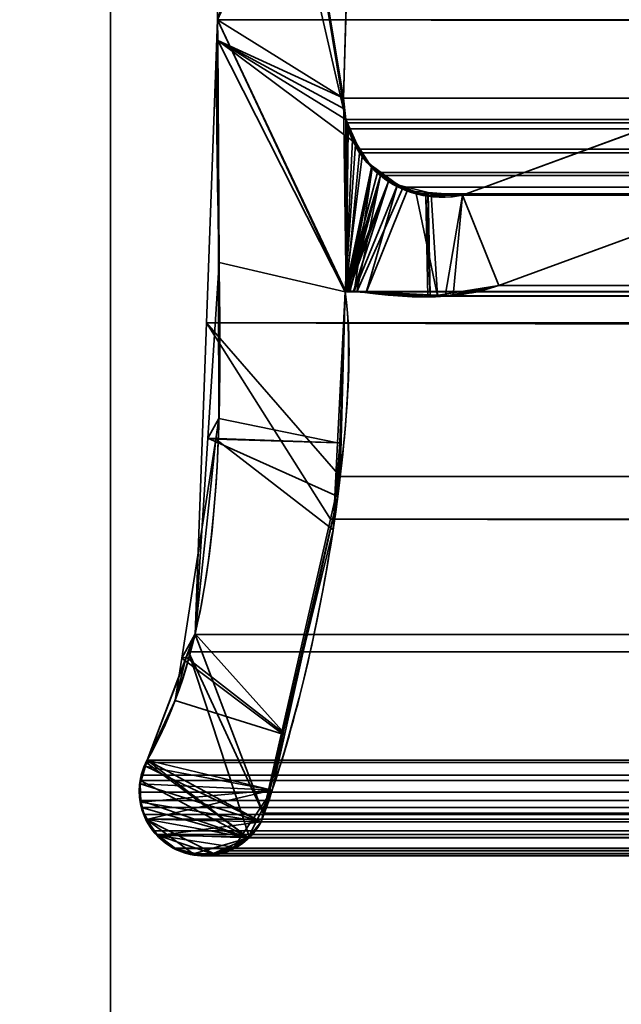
# Model space of a CAD drawing. Header units: millimetres. Extents: x -603 to 3703, y -115 to 193.
# Tile 259 of 656: x 1024.3 to 1028.93, y -4.94 to 2.65. Entities that reach past the tile are written whole.
import ezdxf

# ---------------------------------------------------------------- set-up
doc = ezdxf.new("R2010")
doc.units = ezdxf.units.MM
doc.layers.add('152', color=7, linetype='Continuous', true_color=0xffffff)

# ---------------------------------------------------------------- blocks, each defined once
blk = doc.blocks.new('UG_SURFACE_002')
at = {"layer": '152', "color": 252, "linetype": 'Continuous', "lineweight": 35}
for points in [[(2165, -18, 2212.25), (2165, 174.4, 2212.25), (835, 174.4, 2212.25), (835, -18, 2212.25)], [(985, -18, 2062.2499), (985, 174.4, 2062.2499), (2015.0001, 174.4, 2062.2499), (2015.0001, -18, 2062.2499)]]:
    blk.add_3dface(points, dxfattribs=at)
blk = doc.blocks.new('UG_SURFACE_096')
at = {"layer": '152', "color": 7, "linetype": 'Continuous', "lineweight": 35}
for points in [[(1026.8117, 1.8784, 2018.4383), (1025.9112, 7.3541, 2019.3388), (1025.8678, 6.0177, 2019.3822), (1025.8716, 5.9608, 2019.3784)], [(1025.9112, 7.3541, 2019.3388), (1026.799, 1.9593, 2018.451), (1026.7951, 2.0412, 2018.4548)], [(1025.9112, 7.3541, 2019.3388), (1026.8117, 1.8784, 2018.4383), (1026.799, 1.9593, 2018.451)], [(1026.7951, 2.0412, 2018.4548), (1026.8776, 4.9715, 2018.3723), (1025.9112, 7.3541, 2019.3388)], [(1025.825, 2.6459, -7.75), (1027.0734, 6.4097, -7.75), (1026.9108, 5.1239, -7.75), (1026.9032, 5.0887, -7.75)], [(1027.0734, 6.4097, -7.75), (1025.825, 2.6459, -7.75), (1025.8716, 5.9608, -7.75)], [(1025.825, 2.6459, 2019.4249), (1025.8716, 5.9608, 2019.3784), (1025.8716, 5.9608, -7.75), (1025.825, 2.6459, -7.75)], [(1025.8716, 5.9608, 2019.3784), (1025.825, 2.6459, 2019.4249), (1025.826, 2.4847, 2019.424), (1026.8117, 1.8784, 2018.4383)], [(1026.9032, 5.0887, -7.75), (1026.8776, 4.9715, -7.75), (1025.825, 2.6459, -7.75)], [(1026.8776, 4.9715, -7.75), (1026.7951, 2.0412, -7.75), (1025.8255, 2.4846, -7.75), (1025.825, 2.6459, -7.75)], [(1026.7951, 2.0412, -7.75), (1026.8776, 4.9715, -7.75), (1026.8776, 4.9715, 2018.3723), (1026.7951, 2.0412, 2018.4548)], [(1025.825, 2.6459, -7.75), (1025.8255, 2.4846, -7.75), (1025.826, 2.4847, 2019.424)], [(1025.826, 2.4847, 2019.424), (1025.825, 2.6459, 2019.4249), (1025.825, 2.6459, -7.75)], [(1025.8358, 0.7759, 2019.4142), (1025.826, 2.4847, 2019.424), (1025.8255, 2.4846, -7.75)], [(1025.8358, 0.7759, 2019.4142), (1025.8255, 2.4846, -7.75), (1025.8352, -0.4257, -7.75)], [(1025.8255, 2.4846, -7.75), (1026.8117, 1.8784, -7.75), (1026.8961, 1.6882, -7.75)], [(1025.8255, 2.4846, -7.75), (1026.7951, 2.0412, -7.75), (1026.799, 1.9593, -7.75)], [(1026.799, 1.9593, -7.75), (1026.8117, 1.8784, -7.75), (1025.8255, 2.4846, -7.75)], [(1026.8961, 1.6882, -7.75), (1026.9387, 1.592, -7.75), (1026.8074, 0.5499, -7.75), (1025.8255, 2.4846, -7.75)], [(1025.8352, -0.4257, -7.75), (1025.8255, 2.4846, -7.75), (1026.8074, 0.5499, -7.75), (1026.7483, -0.6131, -7.75)], [(1025.826, 2.4847, 2019.424), (1026.8074, 0.5499, 2018.4426), (1026.8643, 1.7194, 2018.3856), (1026.8117, 1.8784, 2018.4383)], [(1026.8074, 0.5499, 2018.4426), (1025.826, 2.4847, 2019.424), (1025.8358, 0.7759, 2019.4142)], [(1026.799, 1.9593, -7.75), (1026.7951, 2.0412, -7.75), (1026.7951, 2.0412, 2018.4548), (1026.799, 1.9593, 2018.451)], [(1027.7102, 1.295, -7.75), (1029.6266, 1.997, -7.75), (1029.4485, 1.1329, -7.75), (1027.9915, 0.5991, -7.75)], [(1027.9915, 0.5991, 2017.2584), (1029.4485, 1.1329, 2015.8014), (1029.6266, 1.997, 2015.6233), (1027.7102, 1.295, 2017.5397)], [(1029.6266, 1.997, -7.75), (1027.7102, 1.295, -7.75), (1027.7102, 1.295, 2017.5397), (1029.6266, 1.997, 2015.6233)], [(1026.799, 1.9593, 2018.451), (1026.8117, 1.8784, 2018.4383), (1026.8117, 1.8784, -7.75), (1026.799, 1.9593, -7.75)], [(1026.8117, 1.8784, -7.75), (1026.8643, 1.7194, 2018.3856), (1026.8865, 1.6875, 2018.3635)], [(1026.8117, 1.8784, -7.75), (1026.8117, 1.8784, 2018.4383), (1026.8643, 1.7194, 2018.3856)], [(1026.8865, 1.6875, 2018.3635), (1026.8961, 1.6882, -7.75), (1026.8117, 1.8784, -7.75)], [(1026.8865, 1.6875, 2018.3635), (1026.8643, 1.7194, 2018.3856), (1026.8074, 0.5499, 2018.4426)], [(1027.0091, 1.5104, 2018.2409), (1026.8865, 1.6875, 2018.3635), (1026.8074, 0.5499, 2018.4426)], [(1026.8961, 1.6882, -7.75), (1026.8865, 1.6875, 2018.3635), (1027.0091, 1.5104, 2018.2409)], [(1027.0091, 1.5104, 2018.2409), (1026.9387, 1.592, -7.75), (1026.8961, 1.6882, -7.75)], [(1026.8074, 0.5499, -7.75), (1026.9387, 1.592, -7.75), (1027.0166, 1.518, -7.75)], [(1027.0166, 1.518, -7.75), (1027.1401, 1.4006, -7.75), (1026.8074, 0.5499, -7.75)], [(1027.0091, 1.5104, 2018.2409), (1027.0166, 1.518, -7.75), (1026.9387, 1.592, -7.75)], [(1027.0166, 1.518, -7.75), (1027.0091, 1.5104, 2018.2409), (1027.0144, 1.5029, 2018.2357)], [(1027.0166, 1.518, -7.75), (1027.0144, 1.5029, 2018.2357), (1027.2093, 1.3763, 2018.0407)], [(1027.2093, 1.3763, 2018.0407), (1027.1401, 1.4006, -7.75), (1027.0166, 1.518, -7.75)], [(1026.8074, 0.5499, 2018.4426), (1027.0144, 1.5029, 2018.2357), (1027.0091, 1.5104, 2018.2409)], [(1027.0144, 1.5029, 2018.2357), (1026.8074, 0.5499, 2018.4426), (1026.8161, 0.553, 2018.4338)], [(1026.8161, 0.553, 2018.4338), (1026.8192, 0.5541, 2018.4307), (1027.0144, 1.5029, 2018.2357)], [(1027.0144, 1.5029, 2018.2357), (1026.8192, 0.5541, 2018.4307), (1026.8337, 0.5532, 2018.4164)], [(1027.0144, 1.5029, 2018.2357), (1026.8337, 0.5532, 2018.4164), (1026.8778, 0.5502, 2018.3723)], [(1026.8778, 0.5502, 2018.3723), (1026.9682, 0.5441, 2018.2817), (1027.2093, 1.3763, 2018.0407), (1027.0144, 1.5029, 2018.2357)], [(1026.8157, 0.5533, -7.75), (1026.8074, 0.5499, -7.75), (1027.1401, 1.4006, -7.75)], [(1026.8161, 0.5534, -7.75), (1026.8157, 0.5533, -7.75), (1027.1401, 1.4006, -7.75)], [(1026.8338, 0.5537, -7.75), (1026.8161, 0.5534, -7.75), (1027.1401, 1.4006, -7.75)], [(1027.1401, 1.4006, -7.75), (1026.8703, 0.5545, -7.75), (1026.8338, 0.5537, -7.75)], [(1026.8779, 0.5539, -7.75), (1026.8703, 0.5545, -7.75), (1027.1401, 1.4006, -7.75), (1027.2092, 1.3738, -7.75)], [(1027.2092, 1.3738, -7.75), (1027.4289, 1.2884, -7.75), (1027.4434, 0.5105, -7.75), (1026.8779, 0.5539, -7.75)], [(1026.9682, 0.5441, 2018.2817), (1027.2847, 1.3273, 2017.9653), (1027.2093, 1.3763, 2018.0407)], [(1027.2093, 1.3763, 2018.0407), (1027.2092, 1.3738, -7.75), (1027.1401, 1.4006, -7.75)], [(1027.2092, 1.3738, -7.75), (1027.2093, 1.3763, 2018.0407), (1027.2847, 1.3273, 2017.9653)], [(1027.2092, 1.3738, -7.75), (1027.2847, 1.3273, 2017.9653), (1027.4458, 1.3151, 2017.8041)], [(1027.4458, 1.3151, 2017.8041), (1027.4289, 1.2884, -7.75), (1027.2092, 1.3738, -7.75)], [(1027.4458, 1.3151, 2017.8041), (1027.2847, 1.3273, 2017.9653), (1026.9682, 0.5441, 2018.2817), (1027.4619, 0.5275, 2017.7882)], [(1027.4458, 1.3151, 2017.8041), (1027.4447, 1.2888, -7.75), (1027.4289, 1.2884, -7.75)], [(1027.4447, 1.2888, -7.75), (1027.4458, 1.3151, 2017.8041), (1027.7102, 1.295, 2017.5397)], [(1027.4447, 1.2888, -7.75), (1027.7102, 1.295, -7.75), (1027.9915, 0.5991, -7.75), (1027.4612, 0.5134, -7.75)], [(1027.7102, 1.295, 2017.5397), (1027.7102, 1.295, -7.75), (1027.4447, 1.2888, -7.75)], [(1027.4619, 0.5275, 2017.7882), (1027.6384, 0.5215, 2017.6115), (1027.7102, 1.295, 2017.5397), (1027.4458, 1.3151, 2017.8041)], [(1027.7102, 1.295, 2017.5397), (1027.6384, 0.5215, 2017.6115), (1027.9915, 0.5991, 2017.2584)], [(1027.4612, 0.5134, -7.75), (1027.4289, 1.2884, -7.75), (1027.4447, 1.2888, -7.75)], [(1027.4612, 0.5134, -7.75), (1027.4434, 0.5105, -7.75), (1027.4289, 1.2884, -7.75)], [(1029.4485, 1.1329, 2015.8014), (1027.9915, 0.5991, 2017.2584), (1027.9915, 0.5991, -7.75), (1029.4485, 1.1329, -7.75)], [(1025.8352, -0.4257, -7.75), (1025.7486, -0.5778, 2019.5014), (1025.8358, 0.7759, 2019.4142)], [(1026.7655, -0.6133, 2018.4846), (1026.8074, 0.5499, 2018.4426), (1025.8358, 0.7759, 2019.4142), (1025.7486, -0.5778, 2019.5014)], [(1026.7483, -0.6131, -7.75), (1026.8074, 0.5499, -7.75), (1026.8074, 0.5499, 2018.4426)], [(1026.8074, 0.5499, 2018.4426), (1026.7655, -0.6133, 2018.4846), (1026.7483, -0.6131, -7.75)], [(1026.8074, 0.5499, -7.75), (1026.8157, 0.5533, -7.75), (1026.8161, 0.553, 2018.4338)], [(1026.8161, 0.553, 2018.4338), (1026.8074, 0.5499, 2018.4426), (1026.8074, 0.5499, -7.75)], [(1026.8157, 0.5533, -7.75), (1026.8161, 0.5534, -7.75), (1026.8161, 0.553, 2018.4338)], [(1026.8337, 0.5532, 2018.4164), (1026.8192, 0.5541, 2018.4307), (1026.8161, 0.5534, -7.75)], [(1026.8192, 0.5541, 2018.4307), (1026.8161, 0.553, 2018.4338), (1026.8161, 0.5534, -7.75)], [(1026.8161, 0.5534, -7.75), (1026.8338, 0.5537, -7.75), (1026.8337, 0.5532, 2018.4164)], [(1026.8778, 0.5502, 2018.3723), (1026.8337, 0.5532, 2018.4164), (1026.8338, 0.5537, -7.75)], [(1026.8338, 0.5537, -7.75), (1026.8703, 0.5545, -7.75), (1026.8778, 0.5502, 2018.3723)], [(1026.8703, 0.5545, -7.75), (1026.8779, 0.5539, -7.75), (1026.8778, 0.5502, 2018.3723)], [(1026.9682, 0.5441, 2018.2817), (1026.8778, 0.5502, 2018.3723), (1026.8779, 0.5539, -7.75)], [(1026.8779, 0.5539, -7.75), (1027.4434, 0.5105, -7.75), (1027.4619, 0.5275, 2017.7882)], [(1027.4619, 0.5275, 2017.7882), (1026.9682, 0.5441, 2018.2817), (1026.8779, 0.5539, -7.75)], [(1027.4612, 0.5134, -7.75), (1027.9915, 0.5991, -7.75), (1027.9915, 0.5991, 2017.2584)], [(1027.9915, 0.5991, 2017.2584), (1027.6384, 0.5215, 2017.6115), (1027.4612, 0.5134, -7.75)], [(1027.4434, 0.5105, -7.75), (1027.4612, 0.5134, -7.75), (1027.4619, 0.5275, 2017.7882)], [(1027.6384, 0.5215, 2017.6115), (1027.4619, 0.5275, 2017.7882), (1027.4612, 0.5134, -7.75)], [(1025.8352, -0.4257, -7.75), (1025.8104, -0.5852, -7.75), (1025.7486, -0.5778, 2019.5014)], [(1025.8104, -0.5852, -7.75), (1025.8352, -0.4257, -7.75), (1026.7483, -0.6131, -7.75)], [(1025.6516, -2.085, 2019.5985), (1025.8104, -0.5852, -7.75), (1025.5485, -2.2703, -7.75)], [(1026.7142, -1.283, -7.75), (1026.3269, -2.8554, -7.75), (1025.5485, -2.2703, -7.75), (1025.8104, -0.5852, -7.75)], [(1025.6516, -2.085, 2019.5985), (1025.7486, -0.5778, 2019.5014), (1025.8104, -0.5852, -7.75)], [(1025.7486, -0.5778, 2019.5014), (1025.6516, -2.085, 2019.5985), (1026.3424, -2.8528, 2018.9075), (1026.7507, -1.0249, 2018.4994)], [(1026.7507, -1.0249, 2018.4994), (1026.7655, -0.6133, 2018.4846), (1025.7486, -0.5778, 2019.5014)], [(1025.8104, -0.5852, -7.75), (1026.7483, -0.6131, -7.75), (1026.7142, -1.283, -7.75)], [(1026.7142, -1.283, -7.75), (1026.7483, -0.6131, -7.75), (1026.7655, -0.6133, 2018.4846)], [(1026.7655, -0.6133, 2018.4846), (1026.7507, -1.0249, 2018.4994), (1026.7142, -1.283, -7.75)], [(1026.7507, -1.0249, 2018.4994), (1026.3269, -2.8554, -7.75), (1026.7142, -1.283, -7.75)], [(1026.7507, -1.0249, 2018.4994), (1026.3424, -2.8528, 2018.9075), (1026.3269, -2.8554, -7.75)], [(1025.5485, -2.2703, -7.75), (1025.5833, -2.2645, 2019.6667), (1025.6516, -2.085, 2019.5985)], [(1026.3424, -2.8528, 2018.9075), (1025.6516, -2.085, 2019.5985), (1025.5833, -2.2645, 2019.6667)], [(1025.2817, -3.0566, -7.75), (1025.2817, -3.0566, 2019.9683), (1025.5833, -2.2645, 2019.6667)], [(1025.5833, -2.2645, 2019.6667), (1025.4977, -2.5976, -7.75), (1025.2817, -3.0566, -7.75)], [(1026.245, -3.2885, 2019.0051), (1026.3424, -2.8528, 2018.9075), (1025.5833, -2.2645, 2019.6667), (1025.2817, -3.0566, 2019.9683)], [(1025.5833, -2.2645, 2019.6667), (1025.5485, -2.2703, -7.75), (1025.4977, -2.5976, -7.75)], [(1026.3269, -2.8554, -7.75), (1025.4977, -2.5976, -7.75), (1025.5485, -2.2703, -7.75)], [(1025.2817, -3.0566, -7.75), (1025.4977, -2.5976, -7.75), (1026.3269, -2.8554, -7.75), (1026.1602, -3.5319, -7.75)], [(1026.1602, -3.5319, -7.75), (1026.3269, -2.8554, -7.75), (1026.3424, -2.8528, 2018.9075)], [(1026.3424, -2.8528, 2018.9075), (1026.245, -3.2885, 2019.0051), (1026.1602, -3.5319, -7.75)], [(1025.2649, -3.1036, 2019.9852), (1025.268, -3.1027, -7.75), (1025.2274, -3.2386, -7.75)], [(1026.1602, -3.5319, -7.75), (1025.2274, -3.2386, -7.75), (1025.268, -3.1027, -7.75)], [(1025.2274, -3.2386, -7.75), (1025.2302, -3.2006, 2020.0198), (1025.2649, -3.1036, 2019.9852)], [(1025.2649, -3.1036, 2019.9852), (1025.2302, -3.2006, 2020.0198), (1025.2285, -3.2381, 2020.0214), (1026.245, -3.2885, 2019.0051)], [(1025.268, -3.1027, -7.75), (1025.2649, -3.1036, 2019.9852), (1025.2817, -3.0566, 2019.9683)], [(1025.2817, -3.0566, 2019.9683), (1025.2649, -3.1036, 2019.9852), (1026.245, -3.2885, 2019.0051)], [(1025.2817, -3.0566, 2019.9683), (1025.2817, -3.0566, -7.75), (1025.268, -3.1027, -7.75)], [(1026.1602, -3.5319, -7.75), (1025.268, -3.1027, -7.75), (1025.2817, -3.0566, -7.75)], [(1025.2274, -3.2386, -7.75), (1025.2229, -3.2537, -7.75), (1025.2328, -3.379, 2020.0171)], [(1026.1602, -3.5319, -7.75), (1025.2362, -3.3802, -7.75), (1025.2229, -3.2537, -7.75), (1025.2274, -3.2386, -7.75)], [(1025.2229, -3.2537, -7.75), (1025.2362, -3.3802, -7.75), (1025.2328, -3.379, 2020.0171)], [(1025.2239, -3.3434, 2020.0262), (1025.2285, -3.2381, 2020.0214), (1025.2274, -3.2386, -7.75)], [(1026.245, -3.2885, 2019.0051), (1025.2285, -3.2381, 2020.0214), (1025.2239, -3.3434, 2020.0262), (1025.2328, -3.379, 2020.0171)], [(1025.2328, -3.379, 2020.0171), (1025.2239, -3.3434, 2020.0262), (1025.2274, -3.2386, -7.75)], [(1025.2274, -3.2386, -7.75), (1025.2285, -3.2381, 2020.0214), (1025.2302, -3.2006, 2020.0198)], [(1025.2328, -3.379, 2020.0171), (1025.2606, -3.4879, 2019.9895), (1025.2759, -3.5127, 2019.974), (1026.245, -3.2885, 2019.0051)], [(1025.7918, -3.7758, 2019.4583), (1025.9507, -3.7285, 2019.2993), (1026.245, -3.2885, 2019.0051), (1025.2759, -3.5127, 2019.974)], [(1026.245, -3.2885, 2019.0051), (1025.9507, -3.7285, 2019.2993), (1025.9846, -3.7184, 2019.2654), (1026.0653, -3.642, 2019.1846)], [(1026.0653, -3.642, 2019.1846), (1026.1304, -3.5803, 2019.1195), (1026.1602, -3.5319, 2019.0897), (1026.245, -3.2885, 2019.0051)], [(1026.245, -3.2885, 2019.0051), (1026.1602, -3.5319, 2019.0897), (1026.1602, -3.5319, -7.75)], [(1025.2606, -3.4879, 2019.9895), (1025.2328, -3.379, 2020.0171), (1025.2362, -3.3802, -7.75)], [(1025.2362, -3.3802, -7.75), (1025.2422, -3.4365, -7.75), (1025.2606, -3.4879, 2019.9895)], [(1025.2824, -3.511, -7.75), (1025.2422, -3.4365, -7.75), (1025.2362, -3.3802, -7.75), (1026.1602, -3.5319, -7.75)], [(1025.2422, -3.4365, -7.75), (1025.2824, -3.511, -7.75), (1025.2759, -3.5127, 2019.974)], [(1025.2759, -3.5127, 2019.974), (1025.2606, -3.4879, 2019.9895), (1025.2422, -3.4365, -7.75)], [(1025.3429, -3.6207, 2019.907), (1025.2759, -3.5127, 2019.974), (1025.2824, -3.511, -7.75)], [(1025.2759, -3.5127, 2019.974), (1025.3429, -3.6207, 2019.907), (1025.3639, -3.6376, 2019.886)], [(1025.3639, -3.6376, 2019.886), (1025.4831, -3.7332, 2019.7668), (1025.6243, -3.7674, 2019.6257), (1025.2759, -3.5127, 2019.974)], [(1025.6243, -3.7674, 2019.6257), (1025.7322, -3.7935, 2019.5179), (1025.7918, -3.7758, 2019.4583), (1025.2759, -3.5127, 2019.974)], [(1025.2824, -3.511, -7.75), (1025.339, -3.6162, -7.75), (1025.3429, -3.6207, 2019.907)], [(1025.3655, -3.6377, -7.75), (1025.339, -3.6162, -7.75), (1025.2824, -3.511, -7.75), (1026.1602, -3.5319, -7.75)], [(1025.3655, -3.6377, -7.75), (1026.1602, -3.5319, -7.75), (1026.0657, -3.6483, -7.75)], [(1026.0657, -3.6483, -7.75), (1026.1602, -3.5319, -7.75), (1026.1602, -3.5319, 2019.0897)], [(1026.1602, -3.5319, 2019.0897), (1026.1304, -3.5803, 2019.1195), (1026.0657, -3.6483, -7.75)], [(1025.339, -3.6162, -7.75), (1025.3655, -3.6377, -7.75), (1025.3639, -3.6376, 2019.886)], [(1025.3639, -3.6376, 2019.886), (1025.3429, -3.6207, 2019.907), (1025.339, -3.6162, -7.75)], [(1025.4831, -3.7332, 2019.7668), (1025.3639, -3.6376, 2019.886), (1025.3655, -3.6377, -7.75)], [(1025.3655, -3.6377, -7.75), (1025.4831, -3.7332, -7.75), (1025.4831, -3.7332, 2019.7668)], [(1025.3655, -3.6377, -7.75), (1025.947, -3.7278, -7.75), (1025.8634, -3.7728, -7.75), (1025.7927, -3.7803, -7.75)], [(1025.3655, -3.6377, -7.75), (1026.0657, -3.6483, -7.75), (1026.0432, -3.676, -7.75), (1025.947, -3.7278, -7.75)], [(1025.6249, -3.7754, -7.75), (1025.4831, -3.7332, -7.75), (1025.3655, -3.6377, -7.75), (1025.7927, -3.7803, -7.75)], [(1026.1304, -3.5803, 2019.1195), (1026.0653, -3.642, 2019.1846), (1026.0657, -3.6483, -7.75)], [(1025.947, -3.7278, -7.75), (1026.0432, -3.676, -7.75), (1026.0653, -3.642, 2019.1846)], [(1026.0653, -3.642, 2019.1846), (1025.9846, -3.7184, 2019.2654), (1025.947, -3.7278, -7.75)], [(1026.0432, -3.676, -7.75), (1026.0657, -3.6483, -7.75), (1026.0653, -3.642, 2019.1846)], [(1025.4831, -3.7332, -7.75), (1025.6249, -3.7754, -7.75), (1025.6243, -3.7674, 2019.6257)], [(1025.6243, -3.7674, 2019.6257), (1025.4831, -3.7332, 2019.7668), (1025.4831, -3.7332, -7.75)], [(1025.7322, -3.7935, 2019.5179), (1025.6243, -3.7674, 2019.6257), (1025.6249, -3.7754, -7.75)], [(1025.6249, -3.7754, -7.75), (1025.681, -3.7921, -7.75), (1025.7322, -3.7935, 2019.5179)], [(1025.7927, -3.7803, -7.75), (1025.681, -3.7921, -7.75), (1025.6249, -3.7754, -7.75)], [(1025.681, -3.7921, -7.75), (1025.7927, -3.7803, -7.75), (1025.7918, -3.7758, 2019.4583)], [(1025.7918, -3.7758, 2019.4583), (1025.7322, -3.7935, 2019.5179), (1025.681, -3.7921, -7.75)], [(1025.9507, -3.7285, 2019.2993), (1025.7918, -3.7758, 2019.4583), (1025.8634, -3.7728, -7.75)], [(1025.7918, -3.7758, 2019.4583), (1025.7927, -3.7803, -7.75), (1025.8634, -3.7728, -7.75)], [(1025.8634, -3.7728, -7.75), (1025.947, -3.7278, -7.75), (1025.9507, -3.7285, 2019.2993)], [(1025.9846, -3.7184, 2019.2654), (1025.9507, -3.7285, 2019.2993), (1025.947, -3.7278, -7.75)]]:
    blk.add_3dface(points, dxfattribs=at)
blk = doc.blocks.new('UG_SURFACE_097')
at = {"layer": '152', "color": 7, "linetype": 'Continuous', "lineweight": 35}
for points in [[(1026.8776, 4.9715, 2018.3723), (1026.7951, 2.0412, 2018.4548), (1025.825, 2.6459, 2019.4249), (1025.8716, 5.9608, 2019.3784)], [(1974.175, 2.6459, 2019.4249), (1974.1284, 5.9608, 2019.3784), (1025.8716, 5.9608, 2019.3784), (1025.825, 2.6459, 2019.4249)], [(1026.7951, 2.0412, 2018.4548), (1026.8776, 4.9715, 2018.3723), (1973.1224, 4.9715, 2018.3723), (1973.2049, 2.0412, 2018.4548)], [(1025.7392, 0.3108, 2019.5107), (1025.825, 2.6459, 2019.4249), (1026.8074, 0.5499, 2018.4426), (1026.7696, -0.8721, 2018.4803)], [(1974.1695, 1.0733, 2019.4194), (1025.825, 2.6459, 2019.4249), (1025.7392, 0.3108, 2019.5107)], [(1025.825, 2.6459, 2019.4249), (1026.7951, 2.0412, 2018.4548), (1026.8147, 0.5531, 2018.4352), (1026.8124, 0.5521, 2018.4376)], [(1026.8124, 0.5521, 2018.4376), (1026.8074, 0.5499, 2018.4426), (1025.825, 2.6459, 2019.4249)], [(1974.1695, 1.0733, 2019.4194), (1974.175, 2.6459, 2019.4249), (1025.825, 2.6459, 2019.4249)], [(1026.8147, 0.5531, 2018.4352), (1026.7951, 2.0412, 2018.4548), (1026.8117, 1.8784, 2018.4383)], [(1026.7951, 2.0412, 2018.4548), (1973.2012, 1.9603, 2018.4512), (1973.1883, 1.8784, 2018.4383)], [(1026.7951, 2.0412, 2018.4548), (1973.2049, 2.0412, 2018.4548), (1973.2012, 1.9603, 2018.4512)], [(1973.1883, 1.8784, 2018.4383), (1026.8117, 1.8784, 2018.4383), (1026.7951, 2.0412, 2018.4548)], [(1027.7102, 1.295, 2017.5397), (1029.6266, 1.997, 2015.6233), (1029.4485, 1.1329, 2015.8014), (1027.9915, 0.5991, 2017.2584)], [(1029.6266, 1.997, 2015.6233), (1027.7102, 1.295, 2017.5397), (1972.2898, 1.295, 2017.5397), (1970.3734, 1.997, 2015.6233)], [(1026.8147, 0.5531, 2018.4352), (1026.8117, 1.8784, 2018.4383), (1026.8185, 1.8526, 2018.4314)], [(1026.8117, 1.8784, 2018.4383), (1973.1883, 1.8784, 2018.4383), (1973.1793, 1.8544, 2018.4293)], [(1973.1793, 1.8544, 2018.4293), (1026.8185, 1.8526, 2018.4314), (1026.8117, 1.8784, 2018.4383)], [(1026.8185, 1.8526, 2018.4314), (1026.8308, 1.8061, 2018.4193), (1026.8147, 0.5531, 2018.4352)], [(1026.8308, 1.8061, 2018.4193), (1026.8185, 1.8526, 2018.4314), (1973.1793, 1.8544, 2018.4293)], [(1026.8308, 1.8061, 2018.4193), (1973.1793, 1.8544, 2018.4293), (1973.1114, 1.6712, 2018.3613)], [(1026.8308, 1.8061, 2018.4193), (1026.9051, 1.6498, 2018.3449), (1026.9184, 1.6214, 2018.3315), (1026.8147, 0.5531, 2018.4352)], [(1026.8308, 1.8061, 2018.4193), (1973.1114, 1.6712, 2018.3613), (1973.0958, 1.65, 2018.3458)], [(1973.0958, 1.65, 2018.3458), (1026.9051, 1.6498, 2018.3449), (1026.8308, 1.8061, 2018.4193)], [(1026.8147, 0.5531, 2018.4352), (1026.9184, 1.6214, 2018.3315), (1027.0568, 1.4692, 2018.1932)], [(1026.9051, 1.6498, 2018.3449), (1973.0958, 1.65, 2018.3458), (1972.993, 1.5104, 2018.2431)], [(1026.9184, 1.6214, 2018.3315), (1026.9051, 1.6498, 2018.3449), (1972.993, 1.5104, 2018.2431)], [(1026.9184, 1.6214, 2018.3315), (1972.993, 1.5104, 2018.2431), (1972.9424, 1.4748, 2018.1923)], [(1972.9424, 1.4748, 2018.1923), (1027.0568, 1.4692, 2018.1932), (1026.9184, 1.6214, 2018.3315)], [(1027.0568, 1.4692, 2018.1932), (1027.079, 1.4448, 2018.1711), (1026.8147, 0.5531, 2018.4352)], [(1026.8216, 0.5528, 2018.4283), (1026.8147, 0.5531, 2018.4352), (1027.079, 1.4448, 2018.1711)], [(1027.079, 1.4448, 2018.1711), (1026.8433, 0.5517, 2018.4066), (1026.8216, 0.5528, 2018.4283)], [(1026.8977, 0.5491, 2018.3523), (1026.8433, 0.5517, 2018.4066), (1027.079, 1.4448, 2018.1711)], [(1026.8977, 0.5491, 2018.3523), (1027.079, 1.4448, 2018.1711), (1027.2546, 1.3554, 2017.9954)], [(1027.079, 1.4448, 2018.1711), (1027.0568, 1.4692, 2018.1932), (1972.9424, 1.4748, 2018.1923)], [(1027.079, 1.4448, 2018.1711), (1972.9424, 1.4748, 2018.1923), (1972.7571, 1.3446, 2018.007)], [(1027.079, 1.4448, 2018.1711), (1972.7571, 1.3446, 2018.007), (1972.7485, 1.3429, 2017.9985)], [(1972.7485, 1.3429, 2017.9985), (1027.2546, 1.3554, 2017.9954), (1027.079, 1.4448, 2018.1711)], [(1027.2546, 1.3554, 2017.9954), (1027.3538, 1.3048, 2017.8962), (1027.5192, 0.5188, 2017.7307), (1026.8977, 0.5491, 2018.3523)], [(1027.3538, 1.3048, 2017.8962), (1027.2546, 1.3554, 2017.9954), (1972.7485, 1.3429, 2017.9985)], [(1027.47, 1.3016, 2017.7801), (1027.3538, 1.3048, 2017.8962), (1972.7485, 1.3429, 2017.9985)], [(1027.5192, 0.5188, 2017.7307), (1027.3538, 1.3048, 2017.8962), (1027.47, 1.3016, 2017.7801)], [(1972.7485, 1.3429, 2017.9985), (1972.5286, 1.3, 2017.7786), (1027.47, 1.3016, 2017.7801)], [(1027.47, 1.3016, 2017.7801), (1027.7102, 1.295, 2017.5397), (1027.577, 0.516, 2017.673), (1027.5192, 0.5188, 2017.7307)], [(1027.47, 1.3016, 2017.7801), (1972.5286, 1.3, 2017.7786), (1972.4199, 1.2788, 2017.6699)], [(1027.7102, 1.295, 2017.5397), (1027.47, 1.3016, 2017.7801), (1972.4199, 1.2788, 2017.6699)], [(1027.9915, 0.5991, 2017.2584), (1027.577, 0.516, 2017.673), (1027.7102, 1.295, 2017.5397)], [(1972.4199, 1.2788, 2017.6699), (1972.2898, 1.295, 2017.5397), (1027.7102, 1.295, 2017.5397)], [(1025.7392, 0.3108, 2019.5107), (1974.2143, 0.3098, 2019.4643), (1974.1695, 1.0733, 2019.4194)], [(1970.5515, 1.1329, 2015.8014), (1972.0085, 0.5991, 2017.2584), (1027.9915, 0.5991, 2017.2584), (1029.4485, 1.1329, 2015.8014)], [(1026.7696, -0.8721, 2018.4803), (1973.1926, 0.5499, 2018.4426), (1973.187, -0.4242, 2018.4369)], [(1026.7696, -0.8721, 2018.4803), (1026.8074, 0.5499, 2018.4426), (1973.1926, 0.5499, 2018.4426)], [(1026.8124, 0.5521, 2018.4376), (1973.1876, 0.5521, 2018.4376), (1973.1926, 0.5499, 2018.4426), (1026.8074, 0.5499, 2018.4426)], [(1973.1853, 0.5531, 2018.4352), (1026.8124, 0.5521, 2018.4376), (1026.8147, 0.5531, 2018.4352)], [(1973.1853, 0.5531, 2018.4352), (1973.1876, 0.5521, 2018.4376), (1026.8124, 0.5521, 2018.4376)], [(1026.8147, 0.5531, 2018.4352), (1026.8216, 0.5528, 2018.4283), (1973.1784, 0.5528, 2018.4283)], [(1973.1784, 0.5528, 2018.4283), (1973.1853, 0.5531, 2018.4352), (1026.8147, 0.5531, 2018.4352)], [(1026.8216, 0.5528, 2018.4283), (1026.8433, 0.5517, 2018.4066), (1973.1567, 0.5518, 2018.4066)], [(1973.1567, 0.5518, 2018.4066), (1973.1784, 0.5528, 2018.4283), (1026.8216, 0.5528, 2018.4283)], [(1973.1025, 0.5494, 2018.3525), (1973.1567, 0.5518, 2018.4066), (1026.8433, 0.5517, 2018.4066)], [(1026.8433, 0.5517, 2018.4066), (1026.8977, 0.5491, 2018.3523), (1973.1025, 0.5494, 2018.3525)], [(1972.4813, 0.5216, 2017.7312), (1973.1025, 0.5494, 2018.3525), (1026.8977, 0.5491, 2018.3523)], [(1026.8977, 0.5491, 2018.3523), (1027.5192, 0.5188, 2017.7307), (1972.4813, 0.5216, 2017.7312)], [(1027.577, 0.516, 2017.673), (1972.0085, 0.5991, 2017.2584), (1972.3992, 0.5179, 2017.6492)], [(1027.577, 0.516, 2017.673), (1027.9915, 0.5991, 2017.2584), (1972.0085, 0.5991, 2017.2584)], [(1972.3992, 0.5179, 2017.6492), (1972.4813, 0.5216, 2017.7312), (1027.5192, 0.5188, 2017.7307)], [(1972.3992, 0.5179, 2017.6492), (1027.5192, 0.5188, 2017.7307), (1027.577, 0.516, 2017.673)], [(1026.6945, -1.2001, 2018.5554), (1026.1754, -3.4656, 2019.0747), (1025.651, -2.0878, 2019.599), (1025.7392, 0.3108, 2019.5107)], [(1974.3572, -2.122, 2019.6073), (1025.7392, 0.3108, 2019.5107), (1025.651, -2.0878, 2019.599)], [(1026.7696, -0.8721, 2018.4803), (1026.6945, -1.2001, 2018.5554), (1025.7392, 0.3108, 2019.5107)], [(1974.3572, -2.122, 2019.6073), (1974.2143, 0.3098, 2019.4643), (1025.7392, 0.3108, 2019.5107)], [(1973.187, -0.4242, 2018.4369), (1026.6945, -1.2001, 2018.5554), (1026.7696, -0.8721, 2018.4803)], [(1973.187, -0.4242, 2018.4369), (1973.3462, -1.1826, 2018.5962), (1026.6945, -1.2001, 2018.5554)], [(1973.8258, -3.4654, 2019.0759), (1026.1754, -3.4656, 2019.0747), (1026.6945, -1.2001, 2018.5554)], [(1026.6945, -1.2001, 2018.5554), (1973.3462, -1.1826, 2018.5962), (1973.8258, -3.4654, 2019.0759)], [(1025.5994, -2.2231, 2019.6507), (1025.651, -2.0878, 2019.599), (1026.1754, -3.4656, 2019.0747)], [(1025.651, -2.0878, 2019.599), (1025.5994, -2.2231, 2019.6507), (1974.3973, -2.2257, 2019.6474)], [(1025.651, -2.0878, 2019.599), (1974.3973, -2.2257, 2019.6474), (1974.3572, -2.122, 2019.6073)], [(1026.0705, -3.6511, 2019.1796), (1026.0633, -3.6559, 2019.1867), (1025.2817, -3.0566, 2019.9683), (1025.5994, -2.2231, 2019.6507)], [(1974.3973, -2.2257, 2019.6474), (1025.5994, -2.2231, 2019.6507), (1025.2817, -3.0566, 2019.9683)], [(1025.2817, -3.0566, 2019.9683), (1974.7183, -3.0566, 2019.9683), (1974.3973, -2.2257, 2019.6474)], [(1025.5994, -2.2231, 2019.6507), (1026.1754, -3.4656, 2019.0747), (1026.1602, -3.5319, 2019.0897), (1026.0705, -3.6511, 2019.1796)], [(1025.2318, -3.2122, 2020.0181), (1025.2366, -3.1716, 2020.0133), (1025.2749, -3.074, 2019.9752), (1026.0633, -3.6559, 2019.1867)], [(1974.7634, -3.1716, 2020.0133), (1974.7251, -3.074, 2019.9752), (1025.2749, -3.074, 2019.9752), (1025.2366, -3.1716, 2020.0133)], [(1025.2749, -3.074, 2019.9752), (1025.2817, -3.0566, 2019.9683), (1026.0633, -3.6559, 2019.1867)], [(1025.2749, -3.074, 2019.9752), (1974.7251, -3.074, 2019.9752), (1974.7183, -3.0566, 2019.9683), (1025.2817, -3.0566, 2019.9683)], [(1025.2318, -3.2122, 2020.0181), (1974.7682, -3.2122, 2020.0181), (1974.7634, -3.1716, 2020.0133)], [(1025.2366, -3.1716, 2020.0133), (1025.2318, -3.2122, 2020.0181), (1974.7634, -3.1716, 2020.0133)], [(1026.0633, -3.6559, 2019.1867), (1025.2303, -3.3666, 2020.0198), (1025.2213, -3.3021, 2020.0286), (1025.2318, -3.2122, 2020.0181)], [(1974.7682, -3.2122, 2020.0181), (1025.2318, -3.2122, 2020.0181), (1025.2213, -3.3021, 2020.0286)], [(1974.7787, -3.3021, 2020.0286), (1974.7682, -3.2122, 2020.0181), (1025.2213, -3.3021, 2020.0286)], [(1025.2213, -3.3021, 2020.0286), (1025.2303, -3.3666, 2020.0198), (1974.7697, -3.3666, 2020.0198), (1974.7787, -3.3021, 2020.0286)], [(1025.2378, -3.4209, 2020.0121), (1025.2303, -3.3666, 2020.0198), (1026.0633, -3.6559, 2019.1867)], [(1974.7697, -3.3666, 2020.0198), (1025.2303, -3.3666, 2020.0198), (1025.2378, -3.4209, 2020.0121)], [(1974.7622, -3.4209, 2020.0121), (1974.7697, -3.3666, 2020.0198), (1025.2378, -3.4209, 2020.0121)], [(1026.0633, -3.6559, 2019.1867), (1025.2753, -3.5105, 2019.9747), (1025.2558, -3.4761, 2019.9943), (1025.2378, -3.4209, 2020.0121)], [(1974.7442, -3.4761, 2019.9943), (1025.2378, -3.4209, 2020.0121), (1025.2558, -3.4761, 2019.9943)], [(1974.7442, -3.4761, 2019.9943), (1974.7622, -3.4209, 2020.0121), (1025.2378, -3.4209, 2020.0121)], [(1025.2558, -3.4761, 2019.9943), (1025.2753, -3.5105, 2019.9747), (1974.7247, -3.5105, 2019.9747), (1974.7442, -3.4761, 2019.9943)], [(1973.8398, -3.5319, 2019.0897), (1026.1602, -3.5319, 2019.0897), (1026.1754, -3.4656, 2019.0747)], [(1026.1754, -3.4656, 2019.0747), (1973.8258, -3.4654, 2019.0759), (1973.8398, -3.5319, 2019.0897)], [(1025.3602, -3.6291, 2019.8898), (1025.3263, -3.6004, 2019.9237), (1025.2753, -3.5105, 2019.9747), (1026.0633, -3.6559, 2019.1867)], [(1974.6737, -3.6004, 2019.9237), (1025.2753, -3.5105, 2019.9747), (1025.3263, -3.6004, 2019.9237)], [(1974.6737, -3.6004, 2019.9237), (1974.7247, -3.5105, 2019.9747), (1025.2753, -3.5105, 2019.9747)], [(1026.0705, -3.6511, 2019.1796), (1973.8398, -3.5319, 2019.0897), (1973.9295, -3.6511, 2019.1796)], [(1026.0705, -3.6511, 2019.1796), (1026.1602, -3.5319, 2019.0897), (1973.8398, -3.5319, 2019.0897)], [(1974.6737, -3.6004, 2019.9237), (1025.3263, -3.6004, 2019.9237), (1025.3602, -3.6291, 2019.8898)], [(1025.3602, -3.6291, 2019.8898), (1974.6422, -3.6359, 2019.8922), (1974.6737, -3.6004, 2019.9237)], [(1025.6394, -3.7769, 2019.6106), (1025.4996, -3.7378, 2019.7504), (1025.3602, -3.6291, 2019.8898), (1026.0633, -3.6559, 2019.1867)], [(1025.4996, -3.7378, 2019.7504), (1025.4831, -3.7332, 2019.7668), (1025.3602, -3.6291, 2019.8898)], [(1025.3602, -3.6291, 2019.8898), (1025.4831, -3.7332, 2019.7668), (1974.5169, -3.7332, 2019.7668)], [(1974.5169, -3.7332, 2019.7668), (1974.6287, -3.6509, 2019.8786), (1025.3602, -3.6291, 2019.8898)], [(1974.6287, -3.6509, 2019.8786), (1974.6422, -3.6359, 2019.8922), (1025.3602, -3.6291, 2019.8898)], [(1025.7937, -3.7758, 2019.4564), (1025.6974, -3.7931, 2019.5527), (1025.6394, -3.7769, 2019.6106), (1026.0633, -3.6559, 2019.1867)], [(1025.7937, -3.7758, 2019.4564), (1026.0633, -3.6559, 2019.1867), (1025.9398, -3.7382, 2019.3102)], [(1026.0633, -3.6559, 2019.1867), (1973.9367, -3.6559, 2019.1867), (1974.0602, -3.7382, 2019.3102), (1025.9398, -3.7382, 2019.3102)], [(1973.9295, -3.6511, 2019.1796), (1026.0633, -3.6559, 2019.1867), (1026.0705, -3.6511, 2019.1796)], [(1973.9295, -3.6511, 2019.1796), (1973.9367, -3.6559, 2019.1867), (1026.0633, -3.6559, 2019.1867)], [(1025.4996, -3.7378, 2019.7504), (1974.5004, -3.7378, 2019.7504), (1974.5169, -3.7332, 2019.7668), (1025.4831, -3.7332, 2019.7668)], [(1025.6394, -3.7769, 2019.6106), (1974.3606, -3.7769, 2019.6106), (1974.5004, -3.7378, 2019.7504), (1025.4996, -3.7378, 2019.7504)], [(1974.3026, -3.7931, 2019.5527), (1025.6394, -3.7769, 2019.6106), (1025.6974, -3.7931, 2019.5527)], [(1974.3026, -3.7931, 2019.5527), (1974.3606, -3.7769, 2019.6106), (1025.6394, -3.7769, 2019.6106)], [(1025.6974, -3.7931, 2019.5527), (1974.2063, -3.7758, 2019.4564), (1974.3026, -3.7931, 2019.5527)], [(1025.6974, -3.7931, 2019.5527), (1025.7937, -3.7758, 2019.4564), (1974.2063, -3.7758, 2019.4564)], [(1025.9398, -3.7382, 2019.3102), (1025.9165, -3.7538, 2019.3336), (1025.7937, -3.7758, 2019.4564)], [(1974.0835, -3.7538, 2019.3336), (1025.7937, -3.7758, 2019.4564), (1025.9165, -3.7538, 2019.3336)], [(1974.0835, -3.7538, 2019.3336), (1974.2063, -3.7758, 2019.4564), (1025.7937, -3.7758, 2019.4564)], [(1025.9165, -3.7538, 2019.3336), (1974.0602, -3.7382, 2019.3102), (1974.0835, -3.7538, 2019.3336)], [(1025.9165, -3.7538, 2019.3336), (1025.9398, -3.7382, 2019.3102), (1974.0602, -3.7382, 2019.3102)]]:
    blk.add_3dface(points, dxfattribs=at)
blk = doc.blocks.new('UG_SURFACE_099')
at = {"layer": '152', "color": 252, "linetype": 'Continuous', "lineweight": 35}
for points in [[(1025, -29.92, 2020.2501), (1025, 14.42, 2020.2501), (1023.5, 14.42, 2021.75), (1023.5, -29.92, 2021.75)], [(1025, 14.42, -7.75), (1025, -29.92, -7.75), (1023.5, -29.92, -7.75), (1023.5, 14.42, -7.75)], [(1025, -29.92, 2020.2501), (1025, -29.92, -7.75), (1025, 14.42, -7.75), (1025, 14.42, 2020.2501)]]:
    blk.add_3dface(points, dxfattribs=at)
blk = doc.blocks.new('UG_SURFACE_100')
at = {"layer": '152', "color": 252, "linetype": 'Continuous', "lineweight": 35}
for points in [[(1025, -29.92, 2020.2501), (1025, 14.42, 2020.2501), (1023.5, 14.42, 2021.75), (1023.5, -29.92, 2021.75)], [(1025, 14.42, -7.75), (1025, -29.92, -7.75), (1023.5, -29.92, -7.75), (1023.5, 14.42, -7.75)], [(1025, -29.92, 2020.2501), (1025, -29.92, -7.75), (1025, 14.42, -7.75), (1025, 14.42, 2020.2501)]]:
    blk.add_3dface(points, dxfattribs=at)
blk = doc.blocks.new('UG_SURFACE_101')
at = {"layer": '152', "color": 252, "linetype": 'Continuous', "lineweight": 35}
for points in [[(1023.5, -29.92, 2021.75), (1976.5, -29.92, 2021.75), (1976.5, 14.42, 2021.75), (1023.5, 14.42, 2021.75)], [(1025, 14.42, 2020.2501), (1025, -29.92, 2020.2501), (1023.5, -29.92, 2021.75), (1023.5, 14.42, 2021.75)], [(1025, -29.92, 2020.2501), (1025, 14.42, 2020.2501), (1975, 14.42, 2020.2501), (1975, -29.92, 2020.2501)]]:
    blk.add_3dface(points, dxfattribs=at)

msp = doc.modelspace()

# ---------------------------------------------------------------- linework, layer by layer
at = {"layer": '152', "color": 252, "linetype": 'Continuous', "lineweight": 35, "true_color": 0x939598}
for p, q in [((1025, -29.92, 2020.25), (1025, 14.42, 2020.25)), ((1025, -29.92, 2020.25), (1025, 14.42, 2020.25)), ((1025, -29.92, 2020.25), (1025, 14.42, 2020.25)), ((1025, 14.42, -7.75), (1025, -29.92, -7.75)), ((1025, 14.42, -7.75), (1025, -29.92, -7.75)), ((1025.825, 2.6459, -7.75), (1025.8716, 5.9608, -7.75)), ((1025.8716, 5.9608, 2019.3784), (1025.825, 2.6459, 2019.425)), ((1026.8776, 4.9715, 2018.3724), (1026.7951, 2.0412, 2018.4549)), ((1026.8776, 4.9715, 2018.3724), (1026.7951, 2.0412, 2018.4549)), ((1026.7951, 2.0412, -7.75), (1026.8776, 4.9715, -7.75)), ((1025.825, 2.6459, 2019.425), (1025.825, 2.6459, -7.75)), ((1974.175, 2.6459, 2019.425), (1025.825, 2.6459, 2019.425)), ((1026.7951, 2.0412, -7.75), (1026.7951, 2.0412, 2018.4549)), ((1026.7951, 2.0412, 2018.4549), (1973.2049, 2.0412, 2018.4549)), ((1027.7101, 1.295, 2017.5399), (1029.6266, 1.997, 2015.6234)), ((1027.7101, 1.295, 2017.5399), (1029.6266, 1.997, 2015.6234)), ((1027.7101, 1.295, -7.75), (1029.6266, 1.997, -7.75)), ((1026.8117, 1.8784, -7.75), (1026.8117, 1.8784, 2018.4383)), ((1026.8117, 1.8784, 2018.4383), (1973.1883, 1.8784, 2018.4383)), ((1027.7101, 1.295, 2017.5399), (1972.2899, 1.295, 2017.5399)), ((1027.7101, 1.295, -7.75), (1027.7101, 1.295, 2017.5399)), ((1029.4485, 1.1329, 2015.8015), (1027.9916, 0.5991, 2017.2584)), ((1029.4485, 1.1329, -7.75), (1027.9916, 0.5991, -7.75)), ((1027.9916, 0.5991, 2017.2584), (1029.4485, 1.1329, 2015.8015)), ((1026.8074, 0.5499, 2018.4426), (1026.8074, 0.5499, -7.75)), ((1973.1926, 0.5499, 2018.4426), (1026.8074, 0.5499, 2018.4426)), ((1027.9916, 0.5991, 2017.2584), (1027.9916, 0.5991, -7.75)), ((1972.0084, 0.5991, 2017.2584), (1027.9916, 0.5991, 2017.2584)), ((1025.2817, -3.0566, 2019.9683), (1025.2817, -3.0566, -7.75)), ((1974.7183, -3.0566, 2019.9683), (1025.2817, -3.0566, 2019.9683)), ((1973.8398, -3.5319, 2019.0898), (1026.1602, -3.5319, 2019.0898)), ((1026.1602, -3.5319, 2019.0898), (1026.1602, -3.5319, -7.75)), ((1974.5169, -3.7332, 2019.7669), (1025.4831, -3.7332, 2019.7669)), ((1025.4831, -3.7332, 2019.7669), (1025.4831, -3.7332, -7.75))]:
    msp.add_line(p, q, dxfattribs=at)
for points, knots in [([(1025.825, 2.6459, 2019.425), (1025.7967, 1.6675, 2019.4533), (1025.857, 0.6872, 2019.393), (1025.829, -0.7739, 2019.421), (1025.8016, -1.2581, 2019.4484), (1025.642, -2.2094, 2019.608), (1025.5056, -2.6721, 2019.7444), (1025.2817, -3.0566, 2019.9683)], [0, 0, 0, 0, 0.5, 0.5, 0.75, 0.75, 1, 1, 1, 1]), ([(1026.8117, 1.8784, 2018.4383), (1026.8103, 1.8851, 2018.4397), (1026.8089, 1.8918, 2018.4411), (1026.8064, 1.9053, 2018.4436), (1026.8052, 1.9121, 2018.4448), (1026.803, 1.9258, 2018.447), (1026.8021, 1.9326, 2018.4479), (1026.8003, 1.9464, 2018.4497), (1026.7995, 1.9533, 2018.4505), (1026.7981, 1.9672, 2018.4519), (1026.7975, 1.9741, 2018.4525), (1026.7965, 1.988, 2018.4535), (1026.7961, 1.995, 2018.4539), (1026.7953, 2.015, 2018.4547), (1026.795, 2.0281, 2018.455), (1026.7951, 2.0412, 2018.4549)], [0, 0, 0, 0, 0.127034, 0.127034, 0.254067, 0.254067, 0.381101, 0.381101, 0.508134, 0.508134, 0.635167, 0.635167, 0.762198, 0.762198, 1, 1, 1, 1]), ([(1027.7101, 1.295, 2017.5399), (1027.5927, 1.27, 2017.6573), (1027.4705, 1.273, 2017.7795), (1027.2582, 1.3309, 2017.9918), (1027.1637, 1.377, 2018.0863), (1027.02, 1.4921, 2018.23), (1026.9645, 1.551, 2018.2855), (1026.8829, 1.6758, 2018.3671), (1026.8523, 1.7385, 2018.3977), (1026.8234, 1.8296, 2018.4266), (1026.817, 1.8538, 2018.433), (1026.8117, 1.8784, 2018.4383)], [0, 0, 0, 0, 0.336418, 0.336418, 0.611476, 0.611476, 0.80217, 0.80217, 0.949507, 0.949507, 1, 1, 1, 1]), ([(1026.1602, -3.5319, 2019.0898), (1026.3906, -2.9029, 2018.8594), (1026.5536, -2.2313, 2018.6964), (1026.7307, -1.2024, 2018.5193), (1026.7779, -0.8537, 2018.4721), (1026.8357, -0.1542, 2018.4143), (1026.8573, 0.1959, 2018.3927), (1026.8074, 0.5499, 2018.4426)], [0, 0, 0, 0, 0.5, 0.5, 0.75, 0.75, 1, 1, 1, 1]), ([(1026.8074, 0.5499, 2018.4426), (1026.8097, 0.5515, 2018.4403), (1026.8122, 0.5524, 2018.4378), (1026.8267, 0.5565, 2018.4233), (1026.8391, 0.5559, 2018.4109), (1026.8997, 0.5539, 2018.3503), (1026.948, 0.5466, 2018.302), (1027.1892, 0.5176, 2018.0608), (1027.3836, 0.5019, 2017.8664), (1027.7164, 0.5262, 2017.5336), (1027.8562, 0.551, 2017.3938), (1027.9916, 0.5991, 2017.2584)], [0, 0, 0, 0, 0.006369, 0.006369, 0.037203, 0.037203, 0.159144, 0.159144, 0.647754, 0.647754, 1, 1, 1, 1]), ([(1025.2817, -3.0566, 2019.9683), (1025.2628, -3.0914, 2019.9872), (1025.2471, -3.1304, 2020.0029), (1025.226, -3.2131, 2020.024), (1025.2206, -3.2581, 2020.0294), (1025.2221, -3.3425, 2020.0279), (1025.2278, -3.3831, 2020.0222), (1025.2428, -3.4399, 2020.0072), (1025.2488, -3.4583, 2020.0012), (1025.2739, -3.5226, 2019.9761), (1025.2985, -3.5646, 2019.9515), (1025.3642, -3.6493, 2019.8858), (1025.4091, -3.6882, 2019.8409), (1025.4649, -3.7231, 2019.7851), (1025.474, -3.7283, 2019.776), (1025.4831, -3.7332, 2019.7669)], [0, 0, 0, 0, 0.152066, 0.152066, 0.305556, 0.305556, 0.445518, 0.445518, 0.515049, 0.515049, 0.699712, 0.699712, 0.95247, 0.95247, 1, 1, 1, 1]), ([(1025.4831, -3.7332, 2019.7669), (1025.5511, -3.7701, 2019.6989), (1025.6246, -3.7897, 2019.6254), (1025.7709, -3.7966, 2019.4791), (1025.8459, -3.7837, 2019.4041), (1025.9708, -3.7307, 2019.2792), (1026.0238, -3.6968, 2019.2262), (1026.1042, -3.6181, 2019.1458), (1026.1353, -3.578, 2019.1147), (1026.1602, -3.5319, 2019.0898)], [0, 0, 0, 0, 0.298689, 0.298689, 0.60048, 0.60048, 0.832685, 0.832685, 1, 1, 1, 1])]:
    msp.add_open_spline(points, degree=3, knots=knots, dxfattribs=at)
for points in [[(1025.2817, -3.0566, 2019.9683), (1026.0904, -1.668, 2019.1596), (1025.7678, 0.6697, 2019.4822), (1025.825, 2.6459, 2019.425)], [(1025.825, 2.6459, -7.75), (1025.7678, 0.6697, -7.75), (1026.0904, -1.668, -7.75), (1025.2817, -3.0566, -7.75)], [(1026.7951, 2.0412, -7.75), (1026.7948, 1.9864, -7.75), (1026.8001, 1.9319, -7.75), (1026.8117, 1.8784, -7.75)], [(1026.8117, 1.8784, 2018.4383), (1026.8001, 1.9319, 2018.4499), (1026.7948, 1.9864, 2018.4552), (1026.7951, 2.0412, 2018.4549)], [(1026.8117, 1.8784, -7.75), (1026.8988, 1.4692, -7.75), (1027.3009, 1.208, -7.75), (1027.7101, 1.295, -7.75)], [(1027.7101, 1.295, 2017.5399), (1027.3009, 1.208, 2017.9491), (1026.8988, 1.4692, 2018.3512), (1026.8117, 1.8784, 2018.4383)], [(1026.1602, -3.5319, -7.75), (1026.6602, -2.1669, -7.75), (1026.9217, -0.2606, -7.75), (1026.8074, 0.5499, -7.75)], [(1026.8074, 0.5499, 2018.4426), (1026.9217, -0.2606, 2018.3283), (1026.6602, -2.1669, 2018.5898), (1026.1602, -3.5319, 2019.0898)], [(1026.8074, 0.5499, -7.75), (1026.8617, 0.5892, -7.75), (1027.4574, 0.4094, -7.75), (1027.9916, 0.5991, -7.75)], [(1026.8074, 0.5499, 2018.4426), (1026.8617, 0.5892, 2018.3883), (1027.4574, 0.4094, 2017.7926), (1027.9916, 0.5991, 2017.2584)], [(1025.2817, -3.0566, 2019.9683), (1025.1503, -3.2988, 2020.0997), (1025.2406, -3.602, 2020.0094), (1025.4831, -3.7332, 2019.7669)], [(1025.2817, -3.0566, -7.75), (1025.1503, -3.2988, -7.75), (1025.2406, -3.602, -7.75), (1025.4831, -3.7332, -7.75)], [(1025.4831, -3.7332, -7.75), (1025.7258, -3.8648, -7.75), (1026.029, -3.7744, -7.75), (1026.1602, -3.5319, -7.75)], [(1025.4831, -3.7332, 2019.7669), (1025.7258, -3.8648, 2019.5242), (1026.029, -3.7744, 2019.221), (1026.1602, -3.5319, 2019.0898)]]:
    msp.add_open_spline(points, degree=3, dxfattribs=at)

# ---------------------------------------------------------------- block references
for name in ['UG_SURFACE_002', 'UG_SURFACE_099', 'UG_SURFACE_100', 'UG_SURFACE_101', 'UG_SURFACE_096', 'UG_SURFACE_097']:
    msp.add_blockref(name, (0, 0), dxfattribs=at)

doc.saveas('drawing.dxf')
